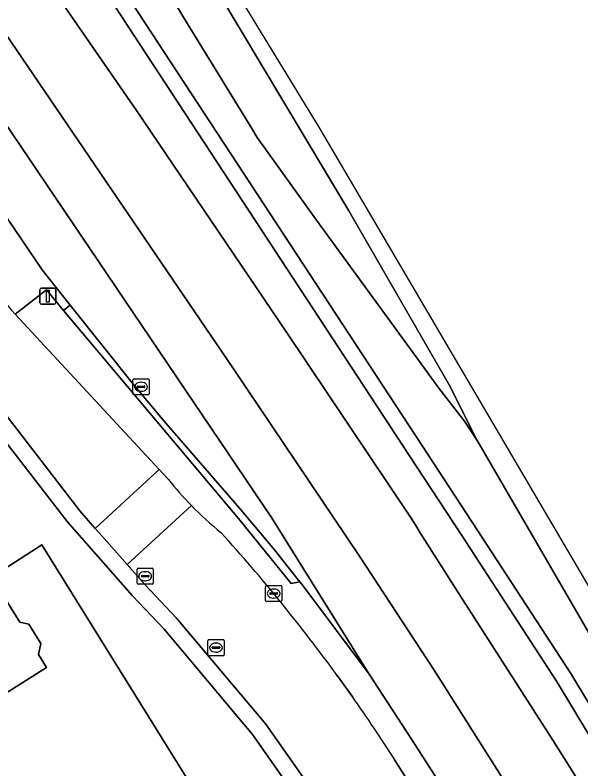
# Model space of a CAD drawing. Extents: x 157320 to 158835, y 386650 to 388491.
# Drawn here: x 158475.1 to 158510.27, y 387735.32 to 387782.18 of the extents above; entities that cross this region are included whole.
import ezdxf

# ---------------------------------------------------------------- set-up
doc = ezdxf.new("R2010")
doc.units = 0
for name, color, linetype in [('IMGEO_Berm_groen', 7, 'Continuous'), ('IMGEO_Berm_open', 7, 'Continuous'), ('IMGEO_Erf', 7, 'Continuous'), ('IMGEO_Groenvoorziening', 7, 'Continuous'), ('IMGEO_Haag', 7, 'Continuous'), ('IMGEO_Kolk', 7, 'Continuous'), ('IMGEO_Lichtmast', 7, 'Continuous'), ('IMGEO_Pand', 7, 'Continuous'), ('IMGEO_Rijbaan_lokaal_open', 7, 'Continuous'), ('IMGEO_Rijbaan_regionaal_gesloten', 7, 'Continuous'), ('IMGEO_Rioolput', 7, 'Continuous'), ('IMGEO_Voetpad_open', 7, 'Continuous')]:
    doc.layers.add(name, color=color, linetype=linetype)

msp = doc.modelspace()

# ---------------------------------------------------------------- linework, layer by layer
at = {"layer": 'IMGEO_Berm_groen'}
for points in [[(158554.246, 387665.236), (158508.799, 387740.708), (158502.869, 387749.817), (158499.582, 387754.835), (158477.322, 387788.83), (158472.323, 387791.17), (158482.6, 387776.318), (158491.968, 387762.456), (158499.673, 387750.963), (158500, 387750.448), (158500.284, 387750), (158502.936, 387745.818), (158508.525, 387737.107), (158516.166, 387724.963)], [(158485.821, 387781.638), (158483.108, 387786.123), (158479.044, 387788.024), (158500.418, 387755.383), (158503.823, 387750.184), (158509.647, 387741.238), (158555.102, 387665.752)], [(158556.471, 387664.442), (158551.086, 387673.81), (158543.62, 387686.719), (158534.552, 387702.542), (158528.824, 387712.557), (158521.384, 387725.399), (158514.656, 387737.055), (158507.149, 387750), (158503.948, 387755.521), (158503.821, 387755.74), (158503.027, 387756.937), (158501.442, 387758.981), (158500, 387760.958), (158493.826, 387769.419), (158490.141, 387774.575), (158489.82, 387775.133), (158485.821, 387781.638)]]:
    msp.add_lwpolyline(points, dxfattribs=at)
at = {"layer": 'IMGEO_Berm_open'}
msp.add_lwpolyline([(158482.467, 387759.208), (158478.533, 387764.153), (158478.367, 387764.022), (158478.114, 387763.82), (158488.98, 387750.886), (158492.27, 387746.832), (158492.8, 387746.939), (158492.619, 387747.169), (158491.219, 387748.942), (158489.052, 387751.531), (158484.479, 387756.807)], close=True, dxfattribs=at)
at = {"layer": 'IMGEO_Erf'}
msp.add_lwpolyline([(158487.376, 387732.173), (158476.758, 387749.25), (158474.112, 387747.544), (158474.219, 387747.375), (158473.732, 387747.067), (158475.396, 387744.432), (158475.955, 387744.306), (158476.706, 387743.117), (158476.552, 387742.435), (158477.062, 387741.627), (158472.223, 387738.571), (158472.094, 387737.999), (158471.121, 387737.385), (158470.353, 387737.354), (158467.645, 387735.644), (158462.567, 387743.686), (158461.43, 387745.486), (158457.822, 387743.208), (158454.985, 387747.7)], dxfattribs=at)
at = {"layer": 'IMGEO_Groenvoorziening'}
msp.add_lwpolyline([(158509.647, 387741.238), (158503.823, 387750.184), (158500.418, 387755.383), (158479.044, 387788.024), (158467.737, 387805.292), (158467.319, 387805.018), (158466.901, 387804.744), (158477.322, 387788.83), (158499.582, 387754.835), (158502.869, 387749.817), (158508.799, 387740.708), (158554.246, 387665.236), (158554.674, 387665.494), (158555.102, 387665.752)], close=True, dxfattribs=at)
for points in [[(158492.8, 387746.939), (158492.27, 387746.832), (158488.98, 387750.886), (158478.114, 387763.82), (158477.048, 387765.088), (158475.099, 387763.587), (158475.615, 387763.026), (158484.061, 387753.933), (158484.638, 387753.312)], [(158578.085, 387609.328), (158574.727, 387615.189), (158568.591, 387625.805), (158562.464, 387636.274), (158555.595, 387647.362), (158548.031, 387659.708), (158546.532, 387662.154), (158534.613, 387681.449), (158529.854, 387689.194), (158522.369, 387701.384), (158519.653, 387705.776), (158508.695, 387723.169), (158500, 387736.754), (158497.101, 387741.197), (158492.976, 387746.716), (158492.8, 387746.939)], [(158495.124, 387741.121), (158496.092, 387739.767)], [(158498.673, 387735.925), (158500, 387733.78), (158507.38, 387721.854), (158513.479, 387712.119), (158526.94, 387690.536), (158540.036, 387669.734), (158546.754, 387658.957), (158552.406, 387649.892), (158559.979, 387637.836), (158563.277, 387632.656), (158565.611, 387628.774), (158568.469, 387623.544), (158572.395, 387616.327), (158573.263, 387614.324), (158574.25, 387612.073), (158575.693, 387608.747)]]:
    msp.add_lwpolyline(points, dxfattribs=at)
for centre, radius, start, end in [((158500.953, 387766.136), 20.752, 218.1674, 224.1244), ((158500.908, 387766.084), 20.683, 224.1076, 231.0431), ((158409.125, 387678.565), 106.344, 36.03207, 42.20082), ((158407.849, 387677.699), 107.886, 32.66351, 35.12176)]:
    msp.add_arc(centre, radius, start, end, dxfattribs=at)
at = {"layer": 'IMGEO_Haag'}
msp.add_lwpolyline([(158509.647, 387741.238), (158503.823, 387750.184), (158500.418, 387755.383), (158479.044, 387788.024), (158467.737, 387805.292), (158467.319, 387805.018), (158466.901, 387804.744), (158477.322, 387788.83), (158499.582, 387754.835), (158502.869, 387749.817), (158508.799, 387740.708), (158554.246, 387665.236), (158554.674, 387665.494), (158555.102, 387665.752)], close=True, dxfattribs=at)
for points in [[(158562.464, 387636.274), (158555.595, 387647.362), (158548.031, 387659.708), (158546.532, 387662.154), (158534.613, 387681.449), (158529.854, 387689.194), (158522.369, 387701.384), (158519.653, 387705.776), (158508.695, 387723.169), (158500, 387736.754), (158497.101, 387741.197), (158492.976, 387746.716), (158492.8, 387746.939), (158492.27, 387746.832), (158488.98, 387750.886), (158478.114, 387763.82), (158477.048, 387765.088), (158475.099, 387763.587), (158475.615, 387763.026), (158484.061, 387753.933), (158484.638, 387753.312)], [(158495.124, 387741.121), (158496.092, 387739.767)], [(158498.673, 387735.925), (158500, 387733.78), (158507.38, 387721.854), (158513.479, 387712.119), (158526.94, 387690.536), (158540.036, 387669.734), (158546.754, 387658.957), (158552.406, 387649.892), (158559.979, 387637.836), (158563.277, 387632.656), (158565.611, 387628.774), (158568.469, 387623.544), (158572.395, 387616.327), (158573.263, 387614.324), (158574.25, 387612.073), (158575.693, 387608.747)]]:
    msp.add_lwpolyline(points, dxfattribs=at)
for centre, radius, start, end in [((158500.953, 387766.136), 20.752, 218.1674, 224.1244), ((158500.908, 387766.084), 20.683, 224.1076, 231.0431), ((158409.125, 387678.565), 106.344, 36.03207, 42.20082), ((158407.849, 387677.699), 107.886, 32.66351, 35.12176)]:
    msp.add_arc(centre, radius, start, end, dxfattribs=at)
at = {"layer": 'IMGEO_Kolk'}
for p, q in [((158482.427, 387758.643), (158482.427, 387759.495)), ((158482.502, 387759.569), (158483.354, 387759.569)), ((158482.915, 387759.349), (158482.94, 387759.349)), ((158483.428, 387759.495), (158483.428, 387758.643)), ((158482.686, 387759.063), (158482.686, 387759.075)), ((158483.124, 387759.026), (158482.726, 387759.026)), ((158482.729, 387759.112), (158483.127, 387759.112)), ((158483.17, 387759.075), (158483.17, 387759.063)), ((158483.354, 387758.569), (158482.502, 387758.569)), ((158482.938, 387758.789), (158482.913, 387758.789)), ((158482.685, 387746.871), (158482.685, 387747.723)), ((158482.76, 387747.797), (158483.612, 387747.797)), ((158483.686, 387747.723), (158483.686, 387746.871)), ((158482.944, 387747.291), (158482.944, 387747.303)), ((158483.382, 387747.254), (158482.984, 387747.254)), ((158482.987, 387747.34), (158483.385, 387747.34)), ((158483.173, 387747.577), (158483.198, 387747.577)), ((158483.428, 387747.303), (158483.428, 387747.291)), ((158483.612, 387746.797), (158482.76, 387746.797)), ((158483.196, 387747.017), (158483.171, 387747.017)), ((158490.673, 387745.793), (158490.673, 387746.645)), ((158490.748, 387746.719), (158491.6, 387746.719)), ((158491.674, 387746.645), (158491.674, 387745.793)), ((158490.932, 387746.213), (158490.932, 387746.225)), ((158491.37, 387746.176), (158490.972, 387746.176)), ((158490.975, 387746.262), (158491.373, 387746.262)), ((158491.161, 387746.499), (158491.186, 387746.499)), ((158491.416, 387746.225), (158491.416, 387746.213)), ((158491.6, 387745.719), (158490.748, 387745.719)), ((158491.184, 387745.939), (158491.159, 387745.939))]:
    msp.add_line(p, q, dxfattribs=at)
for points in [[(158482.427, 387758.643), (158482.427, 387759.495)], [(158482.502, 387759.569), (158483.354, 387759.569)], [(158483.428, 387759.495), (158483.428, 387758.643)], [(158483.354, 387758.569), (158482.502, 387758.569)], [(158482.685, 387746.871), (158482.685, 387747.723)], [(158482.76, 387747.797), (158483.612, 387747.797)], [(158483.686, 387747.723), (158483.686, 387746.871)], [(158483.612, 387746.797), (158482.76, 387746.797)], [(158490.673, 387745.793), (158490.673, 387746.645)], [(158490.748, 387746.719), (158491.6, 387746.719)], [(158491.674, 387746.645), (158491.674, 387745.793)], [(158491.6, 387745.719), (158490.748, 387745.719)]]:
    msp.add_lwpolyline(points, dxfattribs=at)
for centre, radius, start, end in [((158482.504, 387759.493), 0.0765, 91.552, 178.448), ((158482.504, 387759.493), 0.0765, 91.552, 178.448), ((158483.352, 387759.493), 0.0765, 1.552, 88.448), ((158483.352, 387759.493), 0.0765, 1.552, 88.448), ((158482.726, 387759.072), 0.0403, 85.8775, 175.7526), ((158482.723, 387759.062), 0.0366, 178.938, 274.7102), ((158483.127, 387759.069), 0.043, 264.8664, 352.4533), ((158483.131, 387759.074), 0.0386, 1.7309, 96.639), ((158482.504, 387758.645), 0.0765, 181.552, 268.448), ((158482.504, 387758.645), 0.0765, 181.552, 268.448), ((158483.352, 387758.645), 0.0765, 271.552, 358.448), ((158483.352, 387758.645), 0.0765, 271.552, 358.448), ((158482.762, 387747.721), 0.0765, 91.552, 178.448), ((158482.762, 387747.721), 0.0765, 91.552, 178.448), ((158483.61, 387747.721), 0.0765, 1.552, 88.448), ((158483.61, 387747.721), 0.0765, 1.552, 88.448), ((158482.984, 387747.3), 0.0403, 85.8775, 175.7526), ((158482.981, 387747.29), 0.0366, 178.938, 274.7102), ((158483.385, 387747.297), 0.043, 264.8664, 352.4533), ((158483.389, 387747.302), 0.0386, 1.7309, 96.639), ((158482.762, 387746.873), 0.0765, 181.552, 268.448), ((158482.762, 387746.873), 0.0765, 181.552, 268.448), ((158483.61, 387746.873), 0.0765, 271.552, 358.448), ((158483.61, 387746.873), 0.0765, 271.552, 358.448), ((158490.75, 387746.643), 0.0765, 91.552, 178.448), ((158490.75, 387746.643), 0.0765, 91.552, 178.448), ((158491.598, 387746.643), 0.0765, 1.552, 88.448), ((158491.598, 387746.643), 0.0765, 1.552, 88.448), ((158490.972, 387746.222), 0.0403, 85.8775, 175.7526), ((158490.969, 387746.212), 0.0366, 178.938, 274.7102), ((158491.373, 387746.219), 0.043, 264.8664, 352.4533), ((158491.377, 387746.224), 0.0386, 1.7309, 96.639), ((158490.75, 387745.795), 0.0765, 181.552, 268.448), ((158490.75, 387745.795), 0.0765, 181.552, 268.448), ((158491.598, 387745.795), 0.0765, 271.552, 358.448), ((158491.598, 387745.795), 0.0765, 271.552, 358.448)]:
    msp.add_arc(centre, radius, start, end, dxfattribs=at)
for centre, major_axis, ratio, start_param, end_param in [((158482.914, 387759.069), (-0.387, 0.002), 0.722429, 4.712389, 7.853982), ((158482.939, 387759.069), (-0.39, 0.002), 0.717154, 1.570796, 4.712389), ((158483.172, 387747.297), (-0.387, 0.002), 0.722429, 4.712389, 7.853982), ((158483.197, 387747.297), (-0.39, 0.002), 0.717154, 1.570796, 4.712389), ((158491.16, 387746.219), (-0.387, 0.002), 0.722429, 4.712389, 7.853982), ((158491.185, 387746.219), (-0.39, 0.002), 0.717154, 1.570796, 4.712389)]:
    msp.add_ellipse(centre, major_axis=major_axis, ratio=ratio, start_param=start_param, end_param=end_param, dxfattribs=at)
at = {"layer": 'IMGEO_Lichtmast'}
for p, q in [((158476.638, 387764.306), (158476.638, 387765.106)), ((158476.638, 387765.106), (158476.638, 387764.306)), ((158476.738, 387765.206), (158477.528, 387765.206)), ((158477.528, 387765.206), (158476.738, 387765.206)), ((158477.628, 387765.106), (158477.628, 387764.306)), ((158477.628, 387764.306), (158477.628, 387765.106)), ((158477.528, 387764.206), (158476.738, 387764.206)), ((158476.738, 387764.206), (158477.528, 387764.206))]:
    msp.add_line(p, q, dxfattribs=at)
msp.add_lwpolyline([(158477.058, 387765.081), (158477.208, 387765.081), (158477.208, 387764.331), (158477.058, 387764.331), (158477.058, 387765.081)], dxfattribs=at)
for centre, start, end in [((158476.738, 387765.106), 90, 180), ((158476.738, 387765.106), 90, 180), ((158477.528, 387765.106), 0, 90), ((158477.528, 387765.106), 360, 90), ((158476.738, 387764.306), 180, 270), ((158476.738, 387764.306), 180, 270), ((158477.528, 387764.306), 270, 0), ((158477.528, 387764.306), 270, 0)]:
    msp.add_arc(centre, 0.1, start, end, dxfattribs=at)
at = {"layer": 'IMGEO_Pand'}
msp.add_lwpolyline([(158472.561, 387750), (158462.567, 387743.686), (158467.645, 387735.644), (158470.353, 387737.354), (158471.121, 387737.385), (158472.094, 387737.999), (158472.223, 387738.571), (158477.062, 387741.627), (158476.552, 387742.435), (158476.706, 387743.117), (158475.955, 387744.306), (158475.396, 387744.432), (158473.732, 387747.067), (158474.219, 387747.375), (158474.112, 387747.544)], close=True, dxfattribs=at)
at = {"layer": 'IMGEO_Rijbaan_lokaal_open'}
for points in [[(158471.87, 387767.888), (158468.649, 387765.876), (158473.607, 387758.488), (158479.134, 387751.362), (158479.649, 387750.761), (158480.084, 387750.269), (158484.061, 387753.933), (158475.615, 387763.026), (158475.099, 387763.587)], [(158484.061, 387753.933), (158480.084, 387750.269)], [(158484.638, 387753.312), (158484.061, 387753.933)], [(158482.067, 387748.022), (158486.057, 387751.688)], [(158486.057, 387751.688), (158482.067, 387748.022), (158483.16, 387746.784), (158485.139, 387744.695), (158490.689, 387738.089), (158494.242, 387733.021), (158495.365, 387731.291), (158500, 387724.162), (158501.233, 387722.265), (158502.246, 387720.707), (158505.897, 387714.815), (158509.076, 387709.687), (158510.086, 387708.057), (158513.013, 387703.421)], [(158480.084, 387750.269), (158480.321, 387750)], [(158480.321, 387750), (158482.067, 387748.022)], [(158496.092, 387739.767), (158495.124, 387741.121)], [(158513.479, 387712.119), (158507.38, 387721.854), (158500, 387733.78), (158498.673, 387735.925)]]:
    msp.add_lwpolyline(points, dxfattribs=at)
for centre, radius, start, end in [((158497.962, 387784.114), 30.726, 211.8767, 221.9185), ((158500.953, 387766.136), 20.752, 218.1674, 224.1244), ((158500.908, 387766.084), 20.683, 224.1076, 231.0431), ((158409.125, 387678.565), 106.344, 36.03207, 42.20082), ((158407.849, 387677.699), 107.886, 32.66351, 35.12176)]:
    msp.add_arc(centre, radius, start, end, dxfattribs=at)
at = {"layer": 'IMGEO_Rijbaan_regionaal_gesloten'}
for points in [[(158586.262, 387618.117), (158493.992, 387775.205), (158473.207, 387809.229), (158472.301, 387808.661), (158483.715, 387790.287), (158495.855, 387770), (158502.083, 387759.2), (158503.821, 387755.74), (158503.948, 387755.521), (158507.149, 387750), (158514.656, 387737.055)], [(158516.166, 387724.963), (158508.525, 387737.107), (158502.936, 387745.818), (158500.284, 387750), (158500, 387750.448), (158499.673, 387750.963), (158491.968, 387762.456), (158482.6, 387776.318), (158472.323, 387791.17), (158471.742, 387792.009), (158466.286, 387800.179), (158464.321, 387803.181), (158464.045, 387803.603), (158460.749, 387801.6), (158473.8, 387782.031), (158488.684, 387760.188), (158496.509, 387748.542), (158501.139, 387741.445), (158507.374, 387731.643), (158518.219, 387714.646)], [(158460.749, 387801.6), (158457.969, 387799.91), (158462.527, 387793.159), (158491.03, 387750.937), (158497.101, 387741.197), (158500, 387736.754), (158508.695, 387723.169), (158519.653, 387705.776)], [(158518.219, 387714.646), (158507.374, 387731.643), (158501.139, 387741.445), (158496.509, 387748.542), (158488.684, 387760.188), (158473.8, 387782.031), (158460.749, 387801.6)]]:
    msp.add_lwpolyline(points, dxfattribs=at)
for points in [[(158472.301, 387808.661), (158470.125, 387807.298), (158470.415, 387806.839), (158472.744, 387803.15), (158477.75, 387794.948), (158482.212, 387787.604), (158483.108, 387786.123), (158485.821, 387781.638), (158489.82, 387775.133), (158490.141, 387774.575), (158493.826, 387769.419), (158500, 387760.958), (158501.442, 387758.981), (158503.027, 387756.937), (158503.821, 387755.74), (158502.083, 387759.2), (158495.855, 387770), (158483.715, 387790.287)], [(158462.527, 387793.159), (158462.543, 387793.093), (158465.079, 387782.617), (158465.857, 387782.094), (158466.836, 387780.671), (158468.528, 387778.337), (158472.369, 387772.833), (158476.792, 387766.343), (158478.533, 387764.153), (158482.467, 387759.208), (158484.479, 387756.807), (158489.052, 387751.531), (158491.219, 387748.942), (158492.619, 387747.169), (158492.8, 387746.939), (158492.976, 387746.716), (158497.101, 387741.197), (158491.03, 387750.937)]]:
    msp.add_lwpolyline(points, close=True, dxfattribs=at)
at = {"layer": 'IMGEO_Rioolput'}
for p, q in [((158487.087, 387742.428), (158487.087, 387743.28)), ((158487.162, 387743.354), (158488.014, 387743.354)), ((158487.389, 387742.897), (158487.787, 387742.897)), ((158487.575, 387743.134), (158487.6, 387743.134)), ((158488.088, 387743.28), (158488.088, 387742.428)), ((158487.346, 387742.848), (158487.346, 387742.86)), ((158487.784, 387742.811), (158487.386, 387742.811)), ((158487.598, 387742.574), (158487.573, 387742.574)), ((158487.83, 387742.86), (158487.83, 387742.848)), ((158488.014, 387742.354), (158487.162, 387742.354))]:
    msp.add_line(p, q, dxfattribs=at)
for points in [[(158487.087, 387742.428), (158487.087, 387743.28)], [(158487.162, 387743.354), (158488.014, 387743.354)], [(158488.088, 387743.28), (158488.088, 387742.428)], [(158488.014, 387742.354), (158487.162, 387742.354)]]:
    msp.add_lwpolyline(points, dxfattribs=at)
for centre, radius, start, end in [((158487.164, 387743.278), 0.0765, 91.552, 178.448), ((158487.164, 387743.278), 0.0765, 91.552, 178.448), ((158487.386, 387742.857), 0.0403, 85.8775, 175.7526), ((158487.791, 387742.859), 0.0386, 1.7309, 96.639), ((158488.012, 387743.278), 0.0765, 1.552, 88.448), ((158488.012, 387743.278), 0.0765, 1.552, 88.448), ((158487.164, 387742.43), 0.0765, 181.552, 268.448), ((158487.164, 387742.43), 0.0765, 181.552, 268.448), ((158487.383, 387742.847), 0.0366, 178.938, 274.7102), ((158487.787, 387742.854), 0.043, 264.8664, 352.4533), ((158488.012, 387742.43), 0.0765, 271.552, 358.448), ((158488.012, 387742.43), 0.0765, 271.552, 358.448)]:
    msp.add_arc(centre, radius, start, end, dxfattribs=at)
for centre, major_axis, ratio, start_param, end_param in [((158487.574, 387742.854), (-0.387, 0.002), 0.722429, 4.712389, 7.853982), ((158487.599, 387742.854), (-0.39, 0.002), 0.717154, 1.570796, 4.712389)]:
    msp.add_ellipse(centre, major_axis=major_axis, ratio=ratio, start_param=start_param, end_param=end_param, dxfattribs=at)
at = {"layer": 'IMGEO_Voetpad_open'}
for points in [[(158442.637, 387803.945), (158444.43, 387801.277), (158454.834, 387784.544), (158454.986, 387784.299), (158467.609, 387763.876), (158464.803, 387761.657), (158466.453, 387758.693), (158470.004, 387753.07), (158470.445, 387753.349), (158472.561, 387750), (158474.112, 387747.544), (158476.758, 387749.25), (158487.376, 387732.173), (158491.033, 387734.627), (158492.867, 387732.355), (158496.348, 387726.456), (158497.487, 387724.525), (158497.594, 387724.59), (158499.861, 387720.854), (158500, 387720.64), (158504.325, 387713.982), (158507.512, 387708.821), (158511.971, 387701.596)], [(158512.59, 387703.155), (158508.653, 387709.421), (158509.076, 387709.687), (158505.897, 387714.815), (158505.474, 387714.549), (158500.81, 387721.999), (158501.233, 387722.265), (158500, 387724.162), (158495.365, 387731.291), (158494.242, 387733.021), (158493.376, 387732.445), (158489.864, 387737.455), (158484.363, 387744.002), (158482.392, 387746.082), (158478.328, 387750.705), (158472.763, 387757.879), (158464.647, 387769.975), (158461.034, 387775.821), (158461.964, 387776.294), (158457.418, 387783.65), (158456.417, 387785.199), (158456.294, 387785.389), (158446.424, 387801.216)], [(158475.099, 387763.587), (158477.048, 387765.088), (158478.114, 387763.82), (158478.367, 387764.022), (158478.533, 387764.153), (158476.792, 387766.343), (158472.369, 387772.833)]]:
    msp.add_lwpolyline(points, dxfattribs=at)
msp.add_lwpolyline([(158461.964, 387776.294), (158461.034, 387775.821), (158464.647, 387769.975), (158472.763, 387757.879), (158478.328, 387750.705), (158482.392, 387746.082), (158484.363, 387744.002), (158489.864, 387737.455), (158493.376, 387732.445), (158494.242, 387733.021), (158490.689, 387738.089), (158485.139, 387744.695), (158483.16, 387746.784), (158482.067, 387748.022), (158480.321, 387750), (158480.084, 387750.269), (158479.649, 387750.761), (158479.134, 387751.362), (158473.607, 387758.488), (158468.649, 387765.876), (158466.981, 387768.362), (158465.521, 387770.538)], close=True, dxfattribs=at)
msp.add_arc((158497.962, 387784.114), 30.726, 211.8767, 221.9185, dxfattribs=at)

doc.saveas('drawing.dxf')
